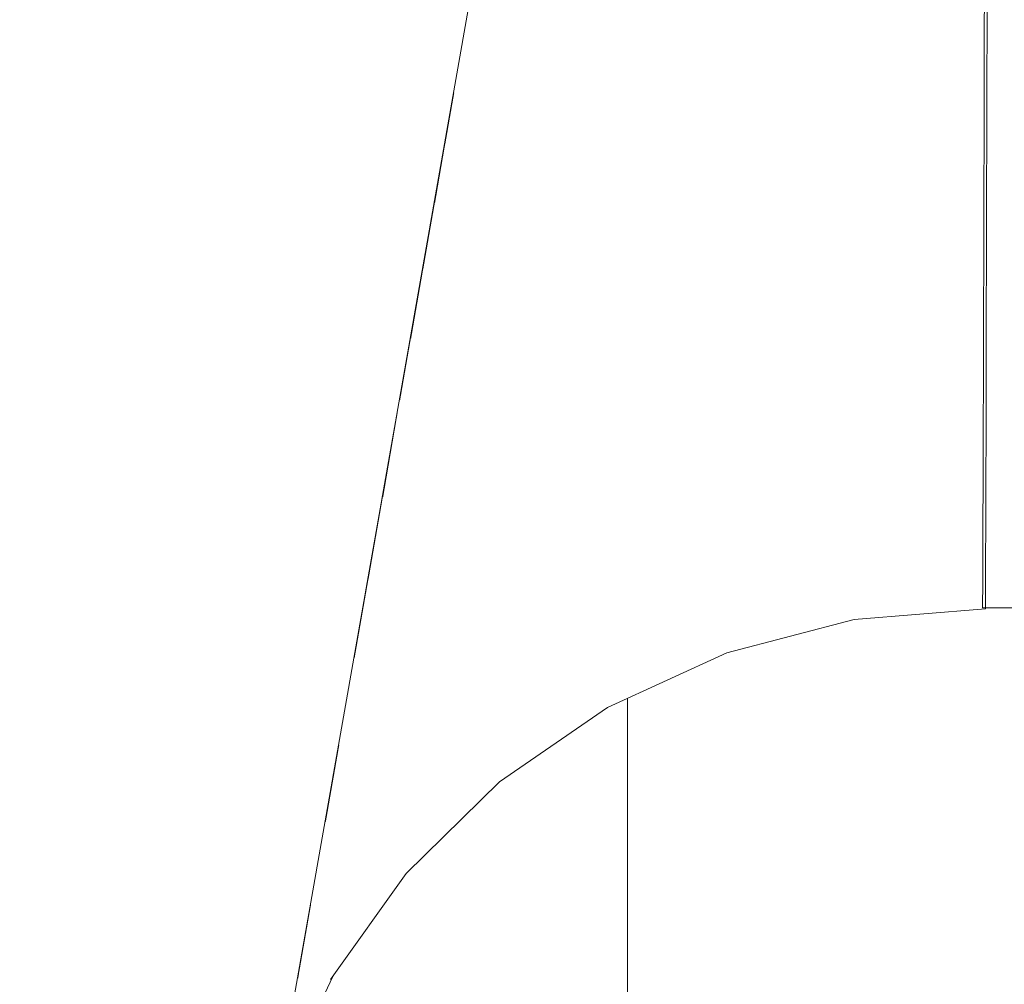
# Model space of a CAD drawing. Header units: millimetres. Extents: x -30280 to 309309, y -17460 to 4378.
# Tile 537 of 656: x 150982 to 151004, y -14528 to -14506. Entities that reach past the tile are written whole.
import ezdxf

# ---------------------------------------------------------------- set-up
doc = ezdxf.new("R2010")
doc.units = ezdxf.units.MM
doc.header["$MEASUREMENT"] = 0
doc.linetypes.add('Wipeout_Contour', pattern=[1000, 0, -1000])
doc.layers.add('P1_PLANTA PRIMERA_4_12_FAÇ_Façana', color=7, linetype='Continuous')
doc.layers.add('P1_PLANTA PRIMERA_4_Nuevo_09_EI_Mobiliari general', color=7, linetype='Continuous')
doc.layers.add('P1_PLANTA PRIMERA_4_Nuevo_08_E_Envans secs_Pluma_Nº__3', color=7, linetype='Continuous', lineweight=5, true_color=0xa4a4a4)
doc.layers.add('P1_PLANTA PRIMERA_4_Nuevo_09_EI_Mobiliari general_Pluma_Nº__1', color=7, linetype='Continuous', lineweight=5)

msp = doc.modelspace()

# ---------------------------------------------------------------- wipeouts: each hides what was drawn before it
at = {"color": 254, "linetype": 'Wipeout_Contour', "lineweight": 0, "ltscale": 4556497.205425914}
msp.add_wipeout([(151882.62, -14022.052), (150782.62, -14022.052), (150782.62, -14023.885), (150890.293, -14023.885), (150903.857, -14449.995), (150903.929, -14505.564), (150882.333, -14505.564), (150886.263, -14527.856), (150886.9, -14530.194), (150928.929, -14764.931), (150970.958, -14530.194), (150971.595, -14527.856), (150975.525, -14505.564), (150953.929, -14505.564), (150953.929, -14449.995), (150967.565, -14023.885), (151390.293, -14023.885), (151403.857, -14449.995), (151403.929, -14505.564), (151382.333, -14505.564), (151386.263, -14527.856), (151386.9, -14530.194), (151428.929, -14764.931), (151470.958, -14530.194), (151471.595, -14527.856), (151475.525, -14505.564), (151453.929, -14505.564), (151453.929, -14449.995), (151467.565, -14023.885), (151882.62, -14023.885)], dxfattribs=at).dxf.layer = 'P1_PLANTA PRIMERA_4_12_FAÇ_Façana'

# ---------------------------------------------------------------- next in the draw order: wipeouts: each hides what was drawn before it
at = {"color": 254, "linetype": 'Wipeout_Contour', "lineweight": 0, "ltscale": 3493235.547410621}
msp.add_wipeout([(150937.549, -14813.077), (150939.156, -14822.052), (151418.702, -14822.052), (151420.309, -14813.077), (151370.485, -14530.514), (151369.166, -14527.557), (151367.506, -14525.227), (151365.389, -14523.147), (151362.936, -14521.462), (151360.224, -14520.222), (151357.333, -14519.467), (151354.354, -14519.218), (151185.441, -14519.661), (151178.929, -14519.679), (151172.417, -14519.696), (151003.505, -14519.196), (151000.525, -14519.467), (150997.634, -14520.222), (150994.922, -14521.462), (150992.469, -14523.147), (150990.352, -14525.227), (150988.692, -14527.557), (150987.484, -14530.106)], dxfattribs=at).dxf.layer = 'P1_PLANTA PRIMERA_4_12_FAÇ_Façana'
at = {"color": 254, "linetype": 'Wipeout_Contour', "lineweight": 0, "ltscale": 455073.217459}
msp.add_wipeout([(150997.888, -14504.762), (150992.399, -14506.198), (150997.989, -14505.554)], dxfattribs=at).dxf.layer = 'P1_PLANTA PRIMERA_4_Nuevo_09_EI_Mobiliari general'
at = {"color": 254, "linetype": 'Wipeout_Contour', "lineweight": 0, "ltscale": 455062.085372}
msp.add_wipeout([(150991.431, -14507.497), (150991.227, -14508.653), (150992.871, -14507.902)], dxfattribs=at).dxf.layer = 'P1_PLANTA PRIMERA_4_Nuevo_09_EI_Mobiliari general'
at = {"color": 254, "linetype": 'Wipeout_Contour', "lineweight": 0, "ltscale": 606746.005347}
msp.add_wipeout([(150990.146, -14514.783), (150989.809, -14516.699), (150990.994, -14515.884), (150990.302, -14514.677)], dxfattribs=at).dxf.layer = 'P1_PLANTA PRIMERA_4_Nuevo_09_EI_Mobiliari general'

# ---------------------------------------------------------------- next in the draw order: linework, layer by layer
at = {"layer": 'P1_PLANTA PRIMERA_4_Nuevo_08_E_Envans secs_Pluma_Nº__3', "color": 253, "linetype": 'Continuous', "lineweight": 5, "true_color": 0xa4a4a4}
msp.add_line((150995.381, -14788.692), (150995.381, -14521.252), dxfattribs=at)

# ---------------------------------------------------------------- next in the draw order: wipeouts: each hides what was drawn before it
at = {"color": 254, "linetype": 'Wipeout_Contour', "lineweight": 0, "ltscale": 606666.017558}
msp.add_wipeout([(150928.929, -14815.895), (150985.516, -14494.974), (150984.148, -14494.733), (150928.929, -14807.895)], dxfattribs=at).dxf.layer = 'P1_PLANTA PRIMERA_4_Nuevo_09_EI_Mobiliari general'
at = {"color": 254, "linetype": 'Wipeout_Contour', "lineweight": 0, "ltscale": 455073.915871}
msp.add_wipeout([(150997.989, -14505.554), (150992.599, -14506.963), (150998.126, -14506.528)], dxfattribs=at).dxf.layer = 'P1_PLANTA PRIMERA_4_Nuevo_09_EI_Mobiliari general'
at = {"color": 254, "linetype": 'Wipeout_Contour', "lineweight": 0, "ltscale": 606750.249154}
msp.add_wipeout([(150991.227, -14508.653), (150990.99, -14509.999), (150993.207, -14508.987), (150992.871, -14507.902)], dxfattribs=at).dxf.layer = 'P1_PLANTA PRIMERA_4_Nuevo_09_EI_Mobiliari general'
at = {"color": 254, "linetype": 'Wipeout_Contour', "lineweight": 0, "ltscale": 455057.487785}
msp.add_wipeout([(150987.906, -14527.492), (150989.625, -14525.078), (150988.179, -14525.94)], dxfattribs=at).dxf.layer = 'P1_PLANTA PRIMERA_4_Nuevo_09_EI_Mobiliari general'

# ---------------------------------------------------------------- next in the draw order: wipeouts: each hides what was drawn before it
at = {"color": 254, "linetype": 'Wipeout_Contour', "lineweight": 0, "ltscale": 606670.950135}
msp.add_wipeout([(150930.34, -14815.895), (150986.884, -14495.215), (150985.516, -14494.974), (150928.929, -14815.895)], dxfattribs=at).dxf.layer = 'P1_PLANTA PRIMERA_4_Nuevo_09_EI_Mobiliari general'
at = {"color": 254, "linetype": 'Wipeout_Contour', "lineweight": 0, "ltscale": 606763.899319}
msp.add_wipeout([(150998.126, -14506.528), (150992.871, -14507.902), (150993.207, -14508.987), (150998.295, -14507.656)], dxfattribs=at).dxf.layer = 'P1_PLANTA PRIMERA_4_Nuevo_09_EI_Mobiliari general'
at = {"color": 254, "linetype": 'Wipeout_Contour', "lineweight": 0, "ltscale": 455058.019704}
msp.add_wipeout([(150987.881, -14527.632), (150990.076, -14525.232), (150987.906, -14527.492)], dxfattribs=at).dxf.layer = 'P1_PLANTA PRIMERA_4_Nuevo_09_EI_Mobiliari general'

# ---------------------------------------------------------------- next in the draw order: wipeouts: each hides what was drawn before it
at = {"color": 254, "linetype": 'Wipeout_Contour', "lineweight": 0, "ltscale": 606676.442901}
msp.add_wipeout([(150930.34, -14815.895), (150931.707, -14815.895), (150988.211, -14495.449), (150986.884, -14495.215)], dxfattribs=at).dxf.layer = 'P1_PLANTA PRIMERA_4_Nuevo_09_EI_Mobiliari general'
at = {"color": 254, "linetype": 'Wipeout_Contour', "lineweight": 0, "ltscale": 606784.340329}
msp.add_wipeout([(150998.126, -14506.528), (150998.295, -14507.656), (151003.478, -14507.223), (151003.481, -14506.081)], dxfattribs=at).dxf.layer = 'P1_PLANTA PRIMERA_4_Nuevo_09_EI_Mobiliari general'
at = {"color": 254, "linetype": 'Wipeout_Contour', "lineweight": 0, "ltscale": 606750.960831}
msp.add_wipeout([(150990.99, -14509.999), (150990.727, -14511.494), (150993.595, -14510.183), (150993.207, -14508.987)], dxfattribs=at).dxf.layer = 'P1_PLANTA PRIMERA_4_Nuevo_09_EI_Mobiliari general'

# ---------------------------------------------------------------- next in the draw order: wipeouts: each hides what was drawn before it
at = {"color": 254, "linetype": 'Wipeout_Contour', "lineweight": 0, "ltscale": 606765.422339}
msp.add_wipeout([(150998.295, -14507.656), (150993.207, -14508.987), (150993.595, -14510.183), (150998.491, -14508.903)], dxfattribs=at).dxf.layer = 'P1_PLANTA PRIMERA_4_Nuevo_09_EI_Mobiliari general'

# ---------------------------------------------------------------- next in the draw order: wipeouts: each hides what was drawn before it
at = {"color": 254, "linetype": 'Wipeout_Contour', "lineweight": 0, "ltscale": 606785.148459}
msp.add_wipeout([(150998.295, -14507.656), (150998.491, -14508.903), (151003.475, -14508.487), (151003.478, -14507.223)], dxfattribs=at).dxf.layer = 'P1_PLANTA PRIMERA_4_Nuevo_09_EI_Mobiliari general'
at = {"color": 254, "linetype": 'Wipeout_Contour', "lineweight": 0, "ltscale": 606751.763067}
msp.add_wipeout([(150990.727, -14511.494), (150990.445, -14513.092), (150994.025, -14511.456), (150993.595, -14510.183)], dxfattribs=at).dxf.layer = 'P1_PLANTA PRIMERA_4_Nuevo_09_EI_Mobiliari general'

# ---------------------------------------------------------------- next in the draw order: wipeouts: each hides what was drawn before it
at = {"color": 254, "linetype": 'Wipeout_Contour', "lineweight": 0, "ltscale": 607144.150554}
msp.add_wipeout([(151003.481, -14506.054), (151003.478, -14507.196), (151178.929, -14507.678), (151178.929, -14506.536)], dxfattribs=at).dxf.layer = 'P1_PLANTA PRIMERA_4_Nuevo_09_EI_Mobiliari general'
at = {"color": 254, "linetype": 'Wipeout_Contour', "lineweight": 0, "ltscale": 606767.124507}
msp.add_wipeout([(150998.491, -14508.903), (150993.595, -14510.183), (150994.025, -14511.456), (150998.707, -14510.232)], dxfattribs=at).dxf.layer = 'P1_PLANTA PRIMERA_4_Nuevo_09_EI_Mobiliari general'

# ---------------------------------------------------------------- next in the draw order: linework, layer by layer
at = {"layer": 'P1_PLANTA PRIMERA_4_Nuevo_09_EI_Mobiliari general_Pluma_Nº__1', "color": 7, "linetype": 'Continuous', "lineweight": 5}
for p, q in [((151003.483, -14505.068), (151003.481, -14506.054)), ((151003.546, -14505.068), (151003.544, -14506.054))]:
    msp.add_line(p, q, dxfattribs=at)

# ---------------------------------------------------------------- next in the draw order: wipeouts: each hides what was drawn before it
at = {"color": 254, "linetype": 'Wipeout_Contour', "lineweight": 0, "ltscale": 606786.042472}
msp.add_wipeout([(150998.491, -14508.903), (150998.707, -14510.232), (151003.471, -14509.834), (151003.475, -14508.487)], dxfattribs=at).dxf.layer = 'P1_PLANTA PRIMERA_4_Nuevo_09_EI_Mobiliari general'
at = {"color": 254, "linetype": 'Wipeout_Contour', "lineweight": 0, "ltscale": 606752.670674}
msp.add_wipeout([(150990.445, -14513.092), (150990.198, -14514.49), (150994.483, -14512.766), (150994.025, -14511.456)], dxfattribs=at).dxf.layer = 'P1_PLANTA PRIMERA_4_Nuevo_09_EI_Mobiliari general'

# ---------------------------------------------------------------- next in the draw order: wipeouts: each hides what was drawn before it
at = {"color": 254, "linetype": 'Wipeout_Contour', "lineweight": 0, "ltscale": 607144.604589}
msp.add_wipeout([(151003.478, -14507.196), (151003.475, -14508.46), (151178.929, -14508.942), (151178.929, -14507.678)], dxfattribs=at).dxf.layer = 'P1_PLANTA PRIMERA_4_Nuevo_09_EI_Mobiliari general'
at = {"color": 254, "linetype": 'Wipeout_Contour', "lineweight": 0, "ltscale": 606768.954094}
msp.add_wipeout([(150998.707, -14510.232), (150994.025, -14511.456), (150994.483, -14512.766), (150998.938, -14511.601)], dxfattribs=at).dxf.layer = 'P1_PLANTA PRIMERA_4_Nuevo_09_EI_Mobiliari general'

# ---------------------------------------------------------------- next in the draw order: linework, layer by layer
at = {"layer": 'P1_PLANTA PRIMERA_4_Nuevo_09_EI_Mobiliari general_Pluma_Nº__1', "color": 7, "linetype": 'Continuous', "lineweight": 5}
for p, q in [((151003.481, -14506.054), (151003.478, -14507.196)), ((151003.544, -14506.054), (151003.541, -14507.196))]:
    msp.add_line(p, q, dxfattribs=at)

# ---------------------------------------------------------------- next in the draw order: wipeouts: each hides what was drawn before it
at = {"color": 254, "linetype": 'Wipeout_Contour', "lineweight": 0, "ltscale": 606787.119781}
msp.add_wipeout([(151003.534, -14509.828), (150998.707, -14510.232), (150998.938, -14511.601), (151003.53, -14511.218)], dxfattribs=at).dxf.layer = 'P1_PLANTA PRIMERA_4_Nuevo_09_EI_Mobiliari general'
at = {"color": 254, "linetype": 'Wipeout_Contour', "lineweight": 0, "ltscale": 606754.69214}
msp.add_wipeout([(150994.483, -14512.766), (150990.302, -14514.677), (150990.994, -14515.884), (150994.955, -14514.074)], dxfattribs=at).dxf.layer = 'P1_PLANTA PRIMERA_4_Nuevo_09_EI_Mobiliari general'

# ---------------------------------------------------------------- next in the draw order: wipeouts: each hides what was drawn before it
at = {"color": 254, "linetype": 'Wipeout_Contour', "lineweight": 0, "ltscale": 607145.097018}
msp.add_wipeout([(151003.475, -14508.46), (151003.471, -14509.807), (151178.929, -14510.289), (151178.929, -14508.942)], dxfattribs=at).dxf.layer = 'P1_PLANTA PRIMERA_4_Nuevo_09_EI_Mobiliari general'
at = {"color": 254, "linetype": 'Wipeout_Contour', "lineweight": 0, "ltscale": 606770.855545}
msp.add_wipeout([(150998.938, -14511.601), (150994.483, -14512.766), (150994.955, -14514.074), (150999.176, -14512.97)], dxfattribs=at).dxf.layer = 'P1_PLANTA PRIMERA_4_Nuevo_09_EI_Mobiliari general'
at = {"color": 254, "linetype": 'Wipeout_Contour', "lineweight": 0, "ltscale": 606747.183464}
msp.add_wipeout([(150989.809, -14516.699), (150989.48, -14518.566), (150991.687, -14517.049), (150990.994, -14515.884)], dxfattribs=at).dxf.layer = 'P1_PLANTA PRIMERA_4_Nuevo_09_EI_Mobiliari general'

# ---------------------------------------------------------------- next in the draw order: linework, layer by layer
at = {"layer": 'P1_PLANTA PRIMERA_4_Nuevo_09_EI_Mobiliari general_Pluma_Nº__1', "color": 7, "linetype": 'Continuous', "lineweight": 5}
for p, q in [((151003.478, -14507.196), (151003.475, -14508.46)), ((151003.541, -14507.196), (151003.537, -14508.46))]:
    msp.add_line(p, q, dxfattribs=at)

# ---------------------------------------------------------------- next in the draw order: wipeouts: each hides what was drawn before it
at = {"color": 254, "linetype": 'Wipeout_Contour', "lineweight": 0, "ltscale": 606788.102439}
msp.add_wipeout([(151003.53, -14511.218), (150998.938, -14511.601), (150999.176, -14512.97), (151003.526, -14512.607)], dxfattribs=at).dxf.layer = 'P1_PLANTA PRIMERA_4_Nuevo_09_EI_Mobiliari general'
at = {"color": 254, "linetype": 'Wipeout_Contour', "lineweight": 0, "ltscale": 606757.482219}
msp.add_wipeout([(150994.955, -14514.074), (150990.994, -14515.884), (150991.687, -14517.049), (150995.428, -14515.339)], dxfattribs=at).dxf.layer = 'P1_PLANTA PRIMERA_4_Nuevo_09_EI_Mobiliari general'

# ---------------------------------------------------------------- next in the draw order: wipeouts: each hides what was drawn before it
at = {"color": 254, "linetype": 'Wipeout_Contour', "lineweight": 0, "ltscale": 910705.340021}
msp.add_wipeout([(151003.471, -14509.834), (151003.53, -14511.196), (151172.391, -14511.661), (151172.387, -14510.307), (151178.929, -14510.289), (151003.471, -14509.807)], dxfattribs=at).dxf.layer = 'P1_PLANTA PRIMERA_4_Nuevo_09_EI_Mobiliari general'
at = {"color": 254, "linetype": 'Wipeout_Contour', "lineweight": 0, "ltscale": 606772.771182}
msp.add_wipeout([(150999.176, -14512.97), (150994.955, -14514.074), (150995.428, -14515.339), (150999.413, -14514.297)], dxfattribs=at).dxf.layer = 'P1_PLANTA PRIMERA_4_Nuevo_09_EI_Mobiliari general'
at = {"color": 254, "linetype": 'Wipeout_Contour', "lineweight": 0, "ltscale": 606748.422291}
msp.add_wipeout([(150989.48, -14518.565), (150989.169, -14520.327), (150992.358, -14518.136), (150991.687, -14517.049)], dxfattribs=at).dxf.layer = 'P1_PLANTA PRIMERA_4_Nuevo_09_EI_Mobiliari general'

# ---------------------------------------------------------------- next in the draw order: linework, layer by layer
at = {"layer": 'P1_PLANTA PRIMERA_4_Nuevo_09_EI_Mobiliari general_Pluma_Nº__1', "color": 7, "linetype": 'Continuous', "lineweight": 5}
for p, q in [((151003.475, -14508.46), (151003.471, -14509.807)), ((151003.537, -14508.46), (151003.534, -14509.807))]:
    msp.add_line(p, q, dxfattribs=at)

# ---------------------------------------------------------------- next in the draw order: wipeouts: each hides what was drawn before it
at = {"color": 254, "linetype": 'Wipeout_Contour', "lineweight": 0, "ltscale": 606789.085194}
msp.add_wipeout([(151003.526, -14512.607), (150999.176, -14512.97), (150999.413, -14514.297), (151003.522, -14513.954)], dxfattribs=at).dxf.layer = 'P1_PLANTA PRIMERA_4_Nuevo_09_EI_Mobiliari general'
at = {"color": 254, "linetype": 'Wipeout_Contour', "lineweight": 0, "ltscale": 606760.214995}
msp.add_wipeout([(150995.428, -14515.339), (150991.687, -14517.049), (150992.358, -14518.136), (150995.886, -14516.524)], dxfattribs=at).dxf.layer = 'P1_PLANTA PRIMERA_4_Nuevo_09_EI_Mobiliari general'

# ---------------------------------------------------------------- next in the draw order: wipeouts: each hides what was drawn before it
at = {"color": 254, "linetype": 'Wipeout_Contour', "lineweight": 0, "ltscale": 759032.812877}
msp.add_wipeout([(151003.53, -14511.196), (151003.526, -14512.585), (151178.929, -14513.068), (151185.463, -14513.05), (151185.467, -14511.696)], dxfattribs=at).dxf.layer = 'P1_PLANTA PRIMERA_4_Nuevo_09_EI_Mobiliari general'
at = {"color": 254, "linetype": 'Wipeout_Contour', "lineweight": 0, "ltscale": 606774.642957}
msp.add_wipeout([(150999.413, -14514.297), (150995.428, -14515.339), (150995.886, -14516.524), (150999.644, -14515.541)], dxfattribs=at).dxf.layer = 'P1_PLANTA PRIMERA_4_Nuevo_09_EI_Mobiliari general'
at = {"color": 254, "linetype": 'Wipeout_Contour', "lineweight": 0, "ltscale": 606750.527428}
msp.add_wipeout([(150992.358, -14518.136), (150989.169, -14520.327), (150989.98, -14521.18), (150992.988, -14519.113)], dxfattribs=at).dxf.layer = 'P1_PLANTA PRIMERA_4_Nuevo_09_EI_Mobiliari general'

# ---------------------------------------------------------------- next in the draw order: linework, layer by layer
at = {"layer": 'P1_PLANTA PRIMERA_4_Nuevo_09_EI_Mobiliari general_Pluma_Nº__1', "color": 7, "linetype": 'Continuous', "lineweight": 5}
for p, q in [((151003.471, -14509.807), (151003.468, -14511.196)), ((151003.534, -14509.807), (151003.53, -14511.196))]:
    msp.add_line(p, q, dxfattribs=at)

# ---------------------------------------------------------------- next in the draw order: wipeouts: each hides what was drawn before it
at = {"color": 254, "linetype": 'Wipeout_Contour', "lineweight": 0, "ltscale": 606790.038377}
msp.add_wipeout([(151003.522, -14513.954), (150999.413, -14514.297), (150999.644, -14515.541), (151003.519, -14515.218)], dxfattribs=at).dxf.layer = 'P1_PLANTA PRIMERA_4_Nuevo_09_EI_Mobiliari general'
at = {"color": 254, "linetype": 'Wipeout_Contour', "lineweight": 0, "ltscale": 606762.807619}
msp.add_wipeout([(150995.886, -14516.524), (150992.358, -14518.136), (150992.988, -14519.113), (150996.315, -14517.592)], dxfattribs=at).dxf.layer = 'P1_PLANTA PRIMERA_4_Nuevo_09_EI_Mobiliari general'
at = {"color": 254, "linetype": 'Wipeout_Contour', "lineweight": 0, "ltscale": 606745.308399}
msp.add_wipeout([(150988.817, -14522.323), (150988.509, -14524.069), (150990.714, -14521.904), (150989.98, -14521.18)], dxfattribs=at).dxf.layer = 'P1_PLANTA PRIMERA_4_Nuevo_09_EI_Mobiliari general'

# ---------------------------------------------------------------- next in the draw order: wipeouts: each hides what was drawn before it
at = {"color": 254, "linetype": 'Wipeout_Contour', "lineweight": 0, "ltscale": 759007.281932}
msp.add_wipeout([(151003.526, -14512.585), (151003.523, -14513.932), (151172.399, -14514.397), (151172.395, -14513.086), (151178.929, -14513.068)], dxfattribs=at).dxf.layer = 'P1_PLANTA PRIMERA_4_Nuevo_09_EI_Mobiliari general'
at = {"color": 254, "linetype": 'Wipeout_Contour', "lineweight": 0, "ltscale": 606776.414224}
msp.add_wipeout([(150999.644, -14515.541), (150995.886, -14516.524), (150996.315, -14517.592), (150999.86, -14516.665)], dxfattribs=at).dxf.layer = 'P1_PLANTA PRIMERA_4_Nuevo_09_EI_Mobiliari general'
at = {"color": 254, "linetype": 'Wipeout_Contour', "lineweight": 0, "ltscale": 606753.584334}
msp.add_wipeout([(150992.988, -14519.113), (150989.98, -14521.18), (150990.714, -14521.904), (150993.558, -14519.949)], dxfattribs=at).dxf.layer = 'P1_PLANTA PRIMERA_4_Nuevo_09_EI_Mobiliari general'
at = {"color": 254, "linetype": 'Wipeout_Contour', "lineweight": 0, "ltscale": 455062.489422}
msp.add_wipeout([(150991.346, -14522.477), (150989.013, -14524.77), (150991.86, -14522.883)], dxfattribs=at).dxf.layer = 'P1_PLANTA PRIMERA_4_Nuevo_09_EI_Mobiliari general'

# ---------------------------------------------------------------- next in the draw order: linework, layer by layer
at = {"layer": 'P1_PLANTA PRIMERA_4_Nuevo_09_EI_Mobiliari general_Pluma_Nº__1', "color": 7, "linetype": 'Continuous', "lineweight": 5}
for p, q in [((151003.468, -14511.196), (151003.464, -14512.585)), ((151003.53, -14511.196), (151003.526, -14512.585))]:
    msp.add_line(p, q, dxfattribs=at)

# ---------------------------------------------------------------- next in the draw order: wipeouts: each hides what was drawn before it
at = {"color": 254, "linetype": 'Wipeout_Contour', "lineweight": 0, "ltscale": 606681.684052}
msp.add_wipeout([(150931.707, -14815.895), (150932.991, -14815.895), (150989.455, -14495.668), (150988.211, -14495.449)], dxfattribs=at).dxf.layer = 'P1_PLANTA PRIMERA_4_Nuevo_09_EI_Mobiliari general'
at = {"color": 254, "linetype": 'Wipeout_Contour', "lineweight": 0, "ltscale": 606790.933286}
msp.add_wipeout([(151003.519, -14515.218), (150999.644, -14515.541), (150999.86, -14516.665), (151003.515, -14516.36)], dxfattribs=at).dxf.layer = 'P1_PLANTA PRIMERA_4_Nuevo_09_EI_Mobiliari general'
at = {"color": 254, "linetype": 'Wipeout_Contour', "lineweight": 0, "ltscale": 606765.181563}
msp.add_wipeout([(150996.315, -14517.592), (150992.988, -14519.113), (150993.558, -14519.949), (150996.704, -14518.511)], dxfattribs=at).dxf.layer = 'P1_PLANTA PRIMERA_4_Nuevo_09_EI_Mobiliari general'
at = {"color": 254, "linetype": 'Wipeout_Contour', "lineweight": 0, "ltscale": 455064.033663}
msp.add_wipeout([(150991.86, -14522.883), (150989.625, -14525.078), (150992.238, -14523.109)], dxfattribs=at).dxf.layer = 'P1_PLANTA PRIMERA_4_Nuevo_09_EI_Mobiliari general'

# ---------------------------------------------------------------- next in the draw order: wipeouts: each hides what was drawn before it
at = {"color": 254, "linetype": 'Wipeout_Contour', "lineweight": 0, "ltscale": 606686.514352}
msp.add_wipeout([(150934.151, -14815.895), (150990.58, -14495.867), (150989.455, -14495.668), (150932.991, -14815.895)], dxfattribs=at).dxf.layer = 'P1_PLANTA PRIMERA_4_Nuevo_09_EI_Mobiliari general'
at = {"color": 254, "linetype": 'Wipeout_Contour', "lineweight": 0, "ltscale": 607134.273927}
msp.add_wipeout([(151003.523, -14513.932), (151003.519, -14515.196), (151172.403, -14515.661), (151172.399, -14514.433)], dxfattribs=at).dxf.layer = 'P1_PLANTA PRIMERA_4_Nuevo_09_EI_Mobiliari general'
at = {"color": 254, "linetype": 'Wipeout_Contour', "lineweight": 0, "ltscale": 455084.594039}
msp.add_wipeout([(150999.86, -14516.665), (150996.315, -14517.592), (151000.056, -14517.635)], dxfattribs=at).dxf.layer = 'P1_PLANTA PRIMERA_4_Nuevo_09_EI_Mobiliari general'
at = {"color": 254, "linetype": 'Wipeout_Contour', "lineweight": 0, "ltscale": 455067.813303}
msp.add_wipeout([(150993.558, -14519.949), (150990.714, -14521.904), (150994.049, -14520.619)], dxfattribs=at).dxf.layer = 'P1_PLANTA PRIMERA_4_Nuevo_09_EI_Mobiliari general'

# ---------------------------------------------------------------- next in the draw order: linework, layer by layer
at = {"layer": 'P1_PLANTA PRIMERA_4_Nuevo_09_EI_Mobiliari general_Pluma_Nº__1', "color": 7, "linetype": 'Continuous', "lineweight": 5}
for p, q in [((151003.464, -14512.585), (151003.46, -14513.932)), ((151003.526, -14512.585), (151003.522, -14513.932))]:
    msp.add_line(p, q, dxfattribs=at)

# ---------------------------------------------------------------- next in the draw order: wipeouts: each hides what was drawn before it
at = {"color": 254, "linetype": 'Wipeout_Contour', "lineweight": 0, "ltscale": 455094.942144}
msp.add_wipeout([(151003.515, -14516.36), (150999.86, -14516.665), (151003.512, -14517.346)], dxfattribs=at).dxf.layer = 'P1_PLANTA PRIMERA_4_Nuevo_09_EI_Mobiliari general'
at = {"color": 254, "linetype": 'Wipeout_Contour', "lineweight": 0, "ltscale": 455076.262686}
msp.add_wipeout([(150996.704, -14518.511), (150993.558, -14519.949), (150997.039, -14519.253)], dxfattribs=at).dxf.layer = 'P1_PLANTA PRIMERA_4_Nuevo_09_EI_Mobiliari general'
at = {"color": 254, "linetype": 'Wipeout_Contour', "lineweight": 0, "ltscale": 455069.46821}
msp.add_wipeout([(150994.049, -14520.619), (150991.346, -14522.477), (150994.448, -14521.104)], dxfattribs=at).dxf.layer = 'P1_PLANTA PRIMERA_4_Nuevo_09_EI_Mobiliari general'

# ---------------------------------------------------------------- next in the draw order: wipeouts: each hides what was drawn before it
at = {"color": 254, "linetype": 'Wipeout_Contour', "lineweight": 0, "ltscale": 455006.492809}
msp.add_wipeout([(150934.151, -14815.895), (150935.152, -14815.895), (150991.551, -14496.038)], dxfattribs=at).dxf.layer = 'P1_PLANTA PRIMERA_4_Nuevo_09_EI_Mobiliari general'
at = {"color": 254, "linetype": 'Wipeout_Contour', "lineweight": 0, "ltscale": 607134.734282}
msp.add_wipeout([(151003.515, -14516.338), (151172.406, -14516.803), (151172.403, -14515.696), (151003.519, -14515.196)], dxfattribs=at).dxf.layer = 'P1_PLANTA PRIMERA_4_Nuevo_09_EI_Mobiliari general'
at = {"color": 254, "linetype": 'Wipeout_Contour', "lineweight": 0, "ltscale": 455085.58933}
msp.add_wipeout([(151000.056, -14517.635), (150996.704, -14518.511), (151000.225, -14518.42)], dxfattribs=at).dxf.layer = 'P1_PLANTA PRIMERA_4_Nuevo_09_EI_Mobiliari general'
at = {"color": 254, "linetype": 'Wipeout_Contour', "lineweight": 0, "ltscale": 455077.519327}
msp.add_wipeout([(150997.039, -14519.253), (150994.049, -14520.619), (150997.311, -14519.796)], dxfattribs=at).dxf.layer = 'P1_PLANTA PRIMERA_4_Nuevo_09_EI_Mobiliari general'
at = {"color": 254, "linetype": 'Wipeout_Contour', "lineweight": 0, "ltscale": 455070.744623}
msp.add_wipeout([(150994.448, -14521.104), (150991.86, -14522.883), (150994.742, -14521.388)], dxfattribs=at).dxf.layer = 'P1_PLANTA PRIMERA_4_Nuevo_09_EI_Mobiliari general'

# ---------------------------------------------------------------- next in the draw order: linework, layer by layer
at = {"layer": 'P1_PLANTA PRIMERA_4_Nuevo_09_EI_Mobiliari general_Pluma_Nº__1', "color": 7, "linetype": 'Continuous', "lineweight": 5}
for p, q in [((151003.46, -14513.932), (151003.456, -14515.196)), ((151003.522, -14513.932), (151003.519, -14515.196)), ((151003.456, -14515.196), (151003.453, -14516.338)), ((151003.519, -14515.196), (151003.515, -14516.338))]:
    msp.add_line(p, q, dxfattribs=at)

# ---------------------------------------------------------------- next in the draw order: wipeouts: each hides what was drawn before it
at = {"color": 254, "linetype": 'Wipeout_Contour', "lineweight": 0, "ltscale": 455009.098178}
msp.add_wipeout([(150935.964, -14815.895), (150992.339, -14496.177), (150935.152, -14815.895)], dxfattribs=at).dxf.layer = 'P1_PLANTA PRIMERA_4_Nuevo_09_EI_Mobiliari general'
at = {"color": 254, "linetype": 'Wipeout_Contour', "lineweight": 0, "ltscale": 455095.399454}
msp.add_wipeout([(151003.512, -14517.346), (151000.056, -14517.635), (151003.509, -14518.146)], dxfattribs=at).dxf.layer = 'P1_PLANTA PRIMERA_4_Nuevo_09_EI_Mobiliari general'
at = {"color": 254, "linetype": 'Wipeout_Contour', "lineweight": 0, "ltscale": 455086.402905}
msp.add_wipeout([(151000.225, -14518.42), (150997.039, -14519.253), (151000.362, -14518.998)], dxfattribs=at).dxf.layer = 'P1_PLANTA PRIMERA_4_Nuevo_09_EI_Mobiliari general'
at = {"color": 254, "linetype": 'Wipeout_Contour', "lineweight": 0, "ltscale": 455078.483954}
msp.add_wipeout([(150997.311, -14519.796), (150994.448, -14521.104), (150997.512, -14520.122)], dxfattribs=at).dxf.layer = 'P1_PLANTA PRIMERA_4_Nuevo_09_EI_Mobiliari general'

# ---------------------------------------------------------------- next in the draw order: linework, layer by layer
at = {"layer": 'P1_PLANTA PRIMERA_4_Nuevo_09_EI_Mobiliari general_Pluma_Nº__1', "color": 7, "linetype": 'Continuous', "lineweight": 5}
msp.add_line((150994.922, -14521.462), (150997.634, -14520.222), dxfattribs=at)

# ---------------------------------------------------------------- next in the draw order: wipeouts: each hides what was drawn before it
at = {"color": 254, "linetype": 'Wipeout_Contour', "lineweight": 0, "ltscale": 455011.093232}
msp.add_wipeout([(150936.562, -14815.895), (150992.919, -14496.279), (150935.964, -14815.895)], dxfattribs=at).dxf.layer = 'P1_PLANTA PRIMERA_4_Nuevo_09_EI_Mobiliari general'
at = {"color": 254, "linetype": 'Wipeout_Contour', "lineweight": 0, "ltscale": 455095.78059}
msp.add_wipeout([(151003.509, -14518.146), (151000.225, -14518.42), (151003.507, -14518.735)], dxfattribs=at).dxf.layer = 'P1_PLANTA PRIMERA_4_Nuevo_09_EI_Mobiliari general'
at = {"color": 254, "linetype": 'Wipeout_Contour', "lineweight": 0, "ltscale": 455087.018111}
msp.add_wipeout([(151000.362, -14518.998), (150997.311, -14519.796), (151000.463, -14519.35)], dxfattribs=at).dxf.layer = 'P1_PLANTA PRIMERA_4_Nuevo_09_EI_Mobiliari general'

# ---------------------------------------------------------------- next in the draw order: linework, layer by layer
at = {"layer": 'P1_PLANTA PRIMERA_4_Nuevo_09_EI_Mobiliari general_Pluma_Nº__1', "color": 7, "linetype": 'Continuous', "lineweight": 5}
for p, q in [((150997.634, -14520.222), (151000.524, -14519.466)), ((150992.469, -14523.147), (150994.922, -14521.462)), ((150990.352, -14525.227), (150992.469, -14523.147)), ((150988.635, -14527.638), (150990.352, -14525.227)), ((150987.484, -14530.106), (150988.692, -14527.557))]:
    msp.add_line(p, q, dxfattribs=at)

# ---------------------------------------------------------------- next in the draw order: wipeouts: each hides what was drawn before it
at = {"color": 254, "linetype": 'Wipeout_Contour', "lineweight": 0, "ltscale": 606657.680319}
msp.add_wipeout([(150928.929, -14800.138), (150982.821, -14494.499), (150981.577, -14494.279), (150928.929, -14792.86)], dxfattribs=at).dxf.layer = 'P1_PLANTA PRIMERA_4_Nuevo_09_EI_Mobiliari general'
at = {"color": 254, "linetype": 'Wipeout_Contour', "lineweight": 0, "ltscale": 455268.073009}
msp.add_wipeout([(151003.509, -14518.124), (151172.412, -14518.589), (151003.512, -14517.324)], dxfattribs=at).dxf.layer = 'P1_PLANTA PRIMERA_4_Nuevo_09_EI_Mobiliari general'
at = {"color": 254, "linetype": 'Wipeout_Contour', "lineweight": 0, "ltscale": 455096.08427}
msp.add_wipeout([(151003.507, -14518.735), (151000.362, -14518.998), (151003.505, -14519.096)], dxfattribs=at).dxf.layer = 'P1_PLANTA PRIMERA_4_Nuevo_09_EI_Mobiliari general'

# ---------------------------------------------------------------- next in the draw order: linework, layer by layer
at = {"layer": 'P1_PLANTA PRIMERA_4_Nuevo_09_EI_Mobiliari general_Pluma_Nº__1', "color": 7, "linetype": 'Continuous', "lineweight": 5}
for p, q in [((151003.453, -14516.338), (151003.449, -14517.324)), ((151003.515, -14516.338), (151003.512, -14517.324))]:
    msp.add_line(p, q, dxfattribs=at)

# ---------------------------------------------------------------- next in the draw order: wipeouts: each hides what was drawn before it
at = {"color": 254, "linetype": 'Wipeout_Contour', "lineweight": 0, "ltscale": 606661.751191}
msp.add_wipeout([(150928.929, -14807.895), (150984.148, -14494.733), (150982.821, -14494.499), (150928.929, -14800.138)], dxfattribs=at).dxf.layer = 'P1_PLANTA PRIMERA_4_Nuevo_09_EI_Mobiliari general'
at = {"color": 254, "linetype": 'Wipeout_Contour', "lineweight": 0, "ltscale": 455268.252543}
msp.add_wipeout([(151003.507, -14518.714), (151172.414, -14519.178), (151003.509, -14518.124)], dxfattribs=at).dxf.layer = 'P1_PLANTA PRIMERA_4_Nuevo_09_EI_Mobiliari general'

# ---------------------------------------------------------------- next in the draw order: linework, layer by layer
at = {"layer": 'P1_PLANTA PRIMERA_4_Nuevo_09_EI_Mobiliari general_Pluma_Nº__1', "color": 7, "linetype": 'Continuous', "lineweight": 5}
for p, q in [((150937.052, -14815.895), (150993.394, -14496.363)), ((151003.449, -14517.324), (151003.447, -14518.124)), ((151003.512, -14517.324), (151003.509, -14518.124))]:
    msp.add_line(p, q, dxfattribs=at)

# ---------------------------------------------------------------- next in the draw order: wipeouts: each hides what was drawn before it
at = {"color": 254, "linetype": 'Wipeout_Contour', "lineweight": 0, "ltscale": 455268.364095}
msp.add_wipeout([(151003.505, -14519.075), (151172.416, -14519.539), (151003.507, -14518.714)], dxfattribs=at).dxf.layer = 'P1_PLANTA PRIMERA_4_Nuevo_09_EI_Mobiliari general'

# ---------------------------------------------------------------- next in the draw order: linework, layer by layer
at = {"layer": 'P1_PLANTA PRIMERA_4_Nuevo_09_EI_Mobiliari general_Pluma_Nº__1', "color": 7, "linetype": 'Continuous', "lineweight": 5}
for p, q in [((151003.447, -14518.124), (151003.444, -14518.713)), ((151003.509, -14518.124), (151003.507, -14518.714)), ((151003.444, -14518.713), (151003.443, -14519.074)), ((151003.507, -14518.714), (151003.505, -14519.075)), ((151003.443, -14519.074), (151003.442, -14519.196)), ((151003.505, -14519.075), (151003.504, -14519.218)), ((151000.524, -14519.466), (151003.504, -14519.218)), ((151003.442, -14519.196), (151172.417, -14519.661))]:
    msp.add_line(p, q, dxfattribs=at)

doc.saveas('drawing.dxf')
